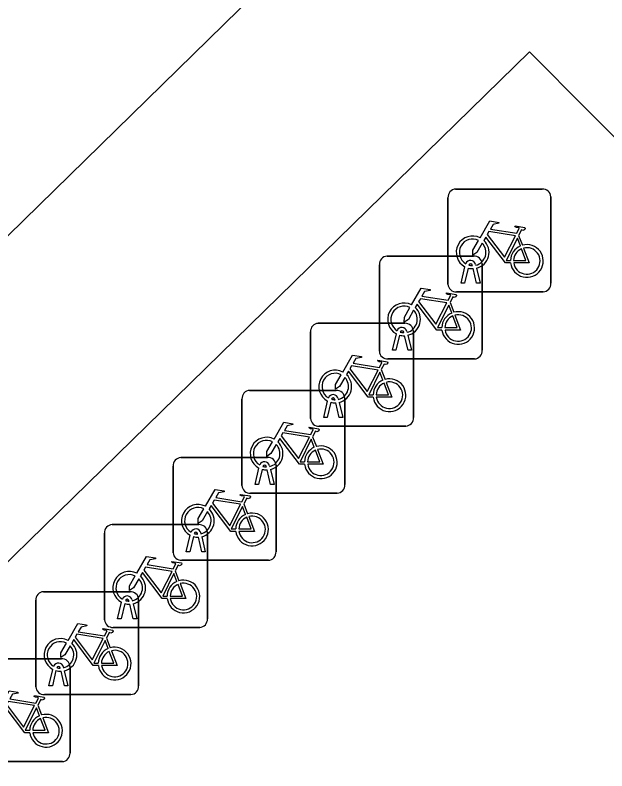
# Model space of a CAD drawing. Extents: x 160664 to 161506, y 382245 to 383288.
# Drawn here: x 161206.39 to 161212.14, y 383147.1 to 383154.45 of the extents above; entities that cross this region are included whole.
import ezdxf

# ---------------------------------------------------------------- set-up
doc = ezdxf.new("R2010")
doc.units = 0
for name, color, linetype in [('IMGEO_Fietsenrek', 7, 'Continuous'), ('IMGEO_Parkeervlak_open', 7, 'Continuous'), ('IMGEO_Voetpad_open', 7, 'Continuous')]:
    doc.layers.add(name, color=color, linetype=linetype)

msp = doc.modelspace()

# ---------------------------------------------------------------- linework, layer by layer
at = {"layer": 'IMGEO_Fietsenrek'}
for p, q in [((161210.6719, 383152.7575), (161211.5128, 383152.7575)), ((161211.5128, 383152.7575), (161210.6719, 383152.7575)), ((161210.5975, 383151.8329), (161210.5975, 383152.6738)), ((161210.5975, 383152.6738), (161210.5975, 383151.8329)), ((161211.5965, 383152.6831), (161211.5965, 383151.8422)), ((161211.5965, 383151.8422), (161211.5965, 383152.6831)), ((161211.2842, 383152.3072), (161211.3205, 383152.212)), ((161210.0049, 383152.1055), (161210.8458, 383152.1055)), ((161210.8458, 383152.1055), (161210.0049, 383152.1055)), ((161209.9305, 383151.1809), (161209.9305, 383152.0218)), ((161209.9305, 383152.0218), (161209.9305, 383151.1809)), ((161210.7245, 383151.8423), (161210.7628, 383152.0023)), ((161210.7932, 383151.9901), (161210.7579, 383151.8423)), ((161210.8349, 383152.0139), (161210.8339, 383152.0182)), ((161210.876, 383151.8423), (161210.8421, 383151.984)), ((161210.8656, 383152.0254), (161210.8674, 383152.0175)), ((161210.8744, 383151.9883), (161210.9094, 383151.8423)), ((161210.9295, 383152.0311), (161210.9295, 383151.1902)), ((161210.9295, 383151.1902), (161210.9295, 383152.0311)), ((161210.7579, 383151.8423), (161210.7245, 383151.8423)), ((161210.9094, 383151.8423), (161210.876, 383151.8423)), ((161211.5221, 383151.7585), (161210.6812, 383151.7585)), ((161210.6812, 383151.7585), (161211.5221, 383151.7585)), ((161210.6172, 383151.6552), (161210.6535, 383151.56)), ((161209.3369, 383151.4525), (161210.1778, 383151.4525)), ((161210.1778, 383151.4525), (161209.3369, 383151.4525)), ((161209.2625, 383150.5279), (161209.2625, 383151.3688)), ((161209.2625, 383151.3688), (161209.2625, 383150.5279)), ((161210.0575, 383151.1903), (161210.0958, 383151.3503)), ((161210.1262, 383151.3381), (161210.0909, 383151.1903)), ((161210.1679, 383151.3619), (161210.1669, 383151.3662)), ((161210.209, 383151.1903), (161210.1751, 383151.332)), ((161210.1986, 383151.3734), (161210.2004, 383151.3655)), ((161210.2074, 383151.3363), (161210.2424, 383151.1903)), ((161210.2615, 383151.3781), (161210.2615, 383150.5372)), ((161210.2615, 383150.5372), (161210.2615, 383151.3781)), ((161210.0909, 383151.1903), (161210.0575, 383151.1903)), ((161210.2424, 383151.1903), (161210.209, 383151.1903)), ((161210.8551, 383151.1065), (161210.0142, 383151.1065)), ((161210.0142, 383151.1065), (161210.8551, 383151.1065)), ((161209.9492, 383151.0022), (161209.9855, 383150.907)), ((161208.6699, 383150.8005), (161209.5108, 383150.8005)), ((161209.5108, 383150.8005), (161208.6699, 383150.8005)), ((161209.5306, 383150.7204), (161209.5324, 383150.7125)), ((161209.5945, 383150.7261), (161209.5945, 383149.8852)), ((161209.5945, 383149.8852), (161209.5945, 383150.7261)), ((161208.5955, 383149.8759), (161208.5955, 383150.7168)), ((161208.5955, 383150.7168), (161208.5955, 383149.8759)), ((161209.3895, 383150.5373), (161209.4278, 383150.6973)), ((161209.4582, 383150.6851), (161209.4229, 383150.5373)), ((161209.4999, 383150.7089), (161209.4989, 383150.7132)), ((161209.541, 383150.5373), (161209.5071, 383150.679)), ((161209.5394, 383150.6833), (161209.5744, 383150.5373)), ((161209.4229, 383150.5373), (161209.3895, 383150.5373)), ((161209.5744, 383150.5373), (161209.541, 383150.5373)), ((161210.1871, 383150.4535), (161209.3462, 383150.4535)), ((161209.3462, 383150.4535), (161210.1871, 383150.4535)), ((161209.2822, 383150.3502), (161209.3185, 383150.255)), ((161208.0019, 383150.1475), (161208.8428, 383150.1475)), ((161208.8428, 383150.1475), (161208.0019, 383150.1475)), ((161207.9275, 383149.2229), (161207.9275, 383150.0638)), ((161207.9275, 383150.0638), (161207.9275, 383149.2229)), ((161208.8329, 383150.0569), (161208.8319, 383150.0612)), ((161208.8636, 383150.0684), (161208.8654, 383150.0605)), ((161208.9265, 383150.0731), (161208.9265, 383149.2322)), ((161208.9265, 383149.2322), (161208.9265, 383150.0731)), ((161208.7225, 383149.8853), (161208.7608, 383150.0453)), ((161208.7912, 383150.0331), (161208.7559, 383149.8853)), ((161208.874, 383149.8853), (161208.8401, 383150.027)), ((161208.8724, 383150.0313), (161208.9074, 383149.8853)), ((161208.7559, 383149.8853), (161208.7225, 383149.8853)), ((161208.9074, 383149.8853), (161208.874, 383149.8853)), ((161209.5201, 383149.8015), (161208.6792, 383149.8015)), ((161208.6792, 383149.8015), (161209.5201, 383149.8015)), ((161208.6142, 383149.6972), (161208.6505, 383149.602)), ((161207.3349, 383149.4955), (161208.1758, 383149.4955)), ((161208.1758, 383149.4955), (161207.3349, 383149.4955)), ((161207.2605, 383148.5709), (161207.2605, 383149.4118)), ((161207.2605, 383149.4118), (161207.2605, 383148.5709)), ((161208.1649, 383149.4039), (161208.1639, 383149.4082)), ((161208.1956, 383149.4154), (161208.1974, 383149.4075)), ((161208.2595, 383149.4211), (161208.2595, 383148.5802)), ((161208.2595, 383148.5802), (161208.2595, 383149.4211)), ((161208.0545, 383149.2323), (161208.0928, 383149.3923)), ((161208.1232, 383149.3801), (161208.0879, 383149.2323)), ((161208.206, 383149.2323), (161208.1721, 383149.374)), ((161208.2044, 383149.3783), (161208.2394, 383149.2323)), ((161208.0879, 383149.2323), (161208.0545, 383149.2323)), ((161208.2394, 383149.2323), (161208.206, 383149.2323)), ((161208.8521, 383149.1485), (161208.0112, 383149.1485)), ((161208.0112, 383149.1485), (161208.8521, 383149.1485)), ((161207.9472, 383149.0452), (161207.9835, 383148.95)), ((161206.6669, 383148.8435), (161207.5078, 383148.8435)), ((161207.5078, 383148.8435), (161206.6669, 383148.8435)), ((161206.5925, 383147.9189), (161206.5925, 383148.7598)), ((161206.5925, 383148.7598), (161206.5925, 383147.9189)), ((161207.3875, 383148.5803), (161207.4258, 383148.7403)), ((161207.4979, 383148.7519), (161207.4969, 383148.7562)), ((161207.5286, 383148.7634), (161207.5304, 383148.7555)), ((161207.5915, 383148.7691), (161207.5915, 383147.9282)), ((161207.5915, 383147.9282), (161207.5915, 383148.7691)), ((161207.4562, 383148.7281), (161207.4209, 383148.5803)), ((161207.539, 383148.5803), (161207.5051, 383148.722)), ((161207.5374, 383148.7263), (161207.5724, 383148.5803)), ((161207.4209, 383148.5803), (161207.3875, 383148.5803)), ((161207.5724, 383148.5803), (161207.539, 383148.5803)), ((161208.1851, 383148.4965), (161207.3442, 383148.4965)), ((161207.3442, 383148.4965), (161208.1851, 383148.4965)), ((161207.2792, 383148.3932), (161207.3155, 383148.298)), ((161205.9999, 383148.1905), (161206.8408, 383148.1905)), ((161206.8408, 383148.1905), (161205.9999, 383148.1905)), ((161206.7195, 383147.9283), (161206.7578, 383148.0883)), ((161206.7882, 383148.0761), (161206.7529, 383147.9283)), ((161206.8299, 383148.0999), (161206.8289, 383148.1042)), ((161206.8606, 383148.1114), (161206.8624, 383148.1035)), ((161206.8694, 383148.0743), (161206.9044, 383147.9283)), ((161206.9245, 383148.1161), (161206.9245, 383147.2752)), ((161206.9245, 383147.2752), (161206.9245, 383148.1161)), ((161206.871, 383147.9283), (161206.8371, 383148.07)), ((161206.7529, 383147.9283), (161206.7195, 383147.9283)), ((161206.9044, 383147.9283), (161206.871, 383147.9283)), ((161207.5171, 383147.8445), (161206.6762, 383147.8445)), ((161206.6762, 383147.8445), (161207.5171, 383147.8445)), ((161206.6122, 383147.7402), (161206.6485, 383147.645)), ((161206.8501, 383147.1915), (161206.0092, 383147.1915)), ((161206.0092, 383147.1915), (161206.8501, 383147.1915))]:
    msp.add_line(p, q, dxfattribs=at)
for points in [[(161210.9101, 383152.2842), (161211.0048, 383152.4477), (161211.091, 383152.4339), (161211.0927, 383152.4252), (161211.0366, 383152.4143), (161211.0104, 383152.369), (161211.2656, 383152.3282)], [(161211.2527, 383152.303), (161210.9959, 383152.344), (161210.9792, 383152.3152), (161211.1462, 383152.0949), (161211.2527, 383152.303)], [(161211.2656, 383152.3282), (161211.2906, 383152.377), (161211.2855, 383152.381), (161211.2623, 383152.3847), (161211.2496, 383152.3922), (161211.2486, 383152.3953), (161211.2508, 383152.3999), (161211.3456, 383152.3848), (161211.3479, 383152.3745), (161211.3385, 383152.3621), (161211.3261, 383152.3557), (161211.3116, 383152.3619), (161211.2842, 383152.3072)], [(161211.2058, 383152.0395), (161211.1561, 383152.0396), (161210.9654, 383152.2913), (161210.9464, 383152.2585)], [(161211.3007, 383152.205), (161211.2714, 383152.2818), (161211.162, 383152.0637), (161211.2047, 383152.0636)], [(161210.9308, 383152.2317), (161210.8792, 383152.1425), (161210.8393, 383152.1165), (161210.8405, 383152.164), (161210.895, 383152.2582)], [(161211.2347, 383152.0635), (161211.3546, 383152.0633), (161211.3114, 383152.1769)], [(161211.3312, 383152.1838), (161211.3862, 383152.0392), (161211.2361, 383152.0395)], [(161210.2431, 383151.6322), (161210.3378, 383151.7957), (161210.424, 383151.7819), (161210.4257, 383151.7732), (161210.3696, 383151.7623), (161210.3434, 383151.717), (161210.5986, 383151.6762)], [(161210.5986, 383151.6762), (161210.6236, 383151.725), (161210.6185, 383151.729), (161210.5953, 383151.7327), (161210.5826, 383151.7402), (161210.5816, 383151.7433), (161210.5838, 383151.7479), (161210.6786, 383151.7328), (161210.6809, 383151.7225), (161210.6715, 383151.7101), (161210.6591, 383151.7037), (161210.6446, 383151.7099), (161210.6172, 383151.6552)], [(161210.5857, 383151.651), (161210.3289, 383151.692), (161210.3122, 383151.6632), (161210.4792, 383151.4429), (161210.5857, 383151.651)], [(161210.2638, 383151.5797), (161210.2122, 383151.4905), (161210.1723, 383151.4645), (161210.1735, 383151.512), (161210.228, 383151.6062)], [(161210.5388, 383151.3875), (161210.4891, 383151.3876), (161210.2984, 383151.6393), (161210.2794, 383151.6065)], [(161210.6337, 383151.553), (161210.6044, 383151.6298), (161210.495, 383151.4117), (161210.5377, 383151.4116)], [(161210.6642, 383151.5318), (161210.7192, 383151.3872), (161210.5691, 383151.3875)], [(161210.5677, 383151.4115), (161210.6876, 383151.4113), (161210.6444, 383151.5249)], [(161209.5751, 383150.9792), (161209.6698, 383151.1427), (161209.756, 383151.1289), (161209.7577, 383151.1202), (161209.7016, 383151.1093), (161209.6754, 383151.064), (161209.9306, 383151.0232)], [(161209.9306, 383151.0232), (161209.9556, 383151.072), (161209.9505, 383151.076), (161209.9273, 383151.0797), (161209.9146, 383151.0872), (161209.9136, 383151.0903), (161209.9158, 383151.0949), (161210.0106, 383151.0798), (161210.0129, 383151.0695), (161210.0035, 383151.0571), (161209.9911, 383151.0507), (161209.9766, 383151.0569), (161209.9492, 383151.0022)], [(161209.9177, 383150.998), (161209.6609, 383151.039), (161209.6442, 383151.0102), (161209.8112, 383150.7899), (161209.9177, 383150.998)], [(161209.5958, 383150.9267), (161209.5442, 383150.8375), (161209.5043, 383150.8115), (161209.5055, 383150.859), (161209.56, 383150.9532)], [(161209.8708, 383150.7345), (161209.8211, 383150.7346), (161209.6304, 383150.9863), (161209.6114, 383150.9535)], [(161209.9657, 383150.9), (161209.9364, 383150.9768), (161209.827, 383150.7587), (161209.8697, 383150.7586)], [(161209.8997, 383150.7585), (161210.0196, 383150.7583), (161209.9764, 383150.8719)], [(161209.9962, 383150.8788), (161210.0512, 383150.7342), (161209.9011, 383150.7345)], [(161208.9081, 383150.3272), (161209.0028, 383150.4907), (161209.089, 383150.4769), (161209.0907, 383150.4682), (161209.0346, 383150.4573), (161209.0084, 383150.412), (161209.2636, 383150.3712)], [(161209.2636, 383150.3712), (161209.2886, 383150.42), (161209.2835, 383150.424), (161209.2603, 383150.4277), (161209.2476, 383150.4352), (161209.2466, 383150.4383), (161209.2488, 383150.4429), (161209.3436, 383150.4278), (161209.3459, 383150.4175), (161209.3365, 383150.4051), (161209.3241, 383150.3987), (161209.3096, 383150.4049), (161209.2822, 383150.3502)], [(161209.2507, 383150.346), (161208.9939, 383150.387), (161208.9772, 383150.3582), (161209.1442, 383150.1379), (161209.2507, 383150.346)], [(161208.9288, 383150.2747), (161208.8772, 383150.1855), (161208.8373, 383150.1595), (161208.8385, 383150.207), (161208.893, 383150.3012)], [(161209.2038, 383150.0825), (161209.1541, 383150.0826), (161208.9634, 383150.3343), (161208.9444, 383150.3015)], [(161209.2987, 383150.248), (161209.2694, 383150.3248), (161209.16, 383150.1067), (161209.2027, 383150.1066)], [(161209.2327, 383150.1065), (161209.3526, 383150.1063), (161209.3094, 383150.2199)], [(161209.3292, 383150.2268), (161209.3842, 383150.0822), (161209.2341, 383150.0825)], [(161208.2401, 383149.6742), (161208.3348, 383149.8377), (161208.421, 383149.8239), (161208.4227, 383149.8152), (161208.3666, 383149.8043), (161208.3404, 383149.759), (161208.5956, 383149.7182)], [(161208.5956, 383149.7182), (161208.6206, 383149.767), (161208.6155, 383149.771), (161208.5923, 383149.7747), (161208.5796, 383149.7822), (161208.5786, 383149.7853), (161208.5808, 383149.7899), (161208.6756, 383149.7748), (161208.6779, 383149.7645), (161208.6685, 383149.7521), (161208.6561, 383149.7457), (161208.6416, 383149.7519), (161208.6142, 383149.6972)], [(161208.5827, 383149.693), (161208.3259, 383149.734), (161208.3092, 383149.7052), (161208.4762, 383149.4849), (161208.5827, 383149.693)], [(161208.2608, 383149.6217), (161208.2092, 383149.5325), (161208.1693, 383149.5065), (161208.1705, 383149.554), (161208.225, 383149.6482)], [(161208.5358, 383149.4295), (161208.4861, 383149.4296), (161208.2954, 383149.6813), (161208.2764, 383149.6485)], [(161208.6307, 383149.595), (161208.6014, 383149.6718), (161208.492, 383149.4537), (161208.5347, 383149.4536)], [(161208.5647, 383149.4535), (161208.6846, 383149.4533), (161208.6414, 383149.5669)], [(161208.6612, 383149.5738), (161208.7162, 383149.4292), (161208.5661, 383149.4295)], [(161207.5731, 383149.0222), (161207.6678, 383149.1857), (161207.754, 383149.1719), (161207.7557, 383149.1632), (161207.6996, 383149.1523), (161207.6734, 383149.107), (161207.9286, 383149.0662)], [(161207.9286, 383149.0662), (161207.9536, 383149.115), (161207.9485, 383149.119), (161207.9253, 383149.1227), (161207.9126, 383149.1302), (161207.9116, 383149.1333), (161207.9138, 383149.1379), (161208.0086, 383149.1228), (161208.0109, 383149.1125), (161208.0015, 383149.1001), (161207.9891, 383149.0937), (161207.9746, 383149.0999), (161207.9472, 383149.0452)], [(161207.8688, 383148.7775), (161207.8191, 383148.7776), (161207.6284, 383149.0293), (161207.6094, 383148.9965)], [(161207.9157, 383149.041), (161207.6589, 383149.082), (161207.6422, 383149.0532), (161207.8092, 383148.8329), (161207.9157, 383149.041)], [(161207.5938, 383148.9697), (161207.5422, 383148.8805), (161207.5023, 383148.8545), (161207.5035, 383148.902), (161207.558, 383148.9962)], [(161207.9637, 383148.943), (161207.9344, 383149.0198), (161207.825, 383148.8017), (161207.8677, 383148.8016)], [(161207.8977, 383148.8015), (161208.0176, 383148.8013), (161207.9744, 383148.9149)], [(161207.9942, 383148.9218), (161208.0492, 383148.7772), (161207.8991, 383148.7775)], [(161206.9051, 383148.3702), (161206.9998, 383148.5337), (161207.086, 383148.5199), (161207.0877, 383148.5112), (161207.0316, 383148.5003), (161207.0054, 383148.455), (161207.2606, 383148.4142)], [(161207.2606, 383148.4142), (161207.2856, 383148.463), (161207.2805, 383148.467), (161207.2573, 383148.4707), (161207.2446, 383148.4782), (161207.2436, 383148.4813), (161207.2458, 383148.4859), (161207.3406, 383148.4708), (161207.3429, 383148.4605), (161207.3335, 383148.4481), (161207.3211, 383148.4417), (161207.3066, 383148.4479), (161207.2792, 383148.3932)], [(161207.2008, 383148.1255), (161207.1511, 383148.1256), (161206.9604, 383148.3773), (161206.9414, 383148.3445)], [(161207.2477, 383148.389), (161206.9909, 383148.43), (161206.9742, 383148.4012), (161207.1412, 383148.1809), (161207.2477, 383148.389)], [(161207.2957, 383148.291), (161207.2664, 383148.3678), (161207.157, 383148.1497), (161207.1997, 383148.1496)], [(161206.9258, 383148.3177), (161206.8742, 383148.2285), (161206.8343, 383148.2025), (161206.8355, 383148.25), (161206.89, 383148.3442)], [(161207.2297, 383148.1495), (161207.3496, 383148.1493), (161207.3064, 383148.2629)], [(161207.3262, 383148.2698), (161207.3812, 383148.1252), (161207.2311, 383148.1255)], [(161206.2381, 383147.7172), (161206.3328, 383147.8807), (161206.419, 383147.8669), (161206.4207, 383147.8582), (161206.3646, 383147.8473), (161206.3384, 383147.802), (161206.5936, 383147.7612)], [(161206.5936, 383147.7612), (161206.6186, 383147.81), (161206.6135, 383147.814), (161206.5903, 383147.8177), (161206.5776, 383147.8252), (161206.5766, 383147.8283), (161206.5788, 383147.8329), (161206.6736, 383147.8178), (161206.6759, 383147.8075), (161206.6665, 383147.7951), (161206.6541, 383147.7887), (161206.6396, 383147.7949), (161206.6122, 383147.7402)], [(161206.5338, 383147.4725), (161206.4841, 383147.4726), (161206.2934, 383147.7243), (161206.2744, 383147.6915)], [(161206.5807, 383147.736), (161206.3239, 383147.777), (161206.3072, 383147.7482), (161206.4742, 383147.5279), (161206.5807, 383147.736)], [(161206.6287, 383147.638), (161206.5994, 383147.7148), (161206.49, 383147.4967), (161206.5327, 383147.4966)], [(161206.5627, 383147.4965), (161206.6826, 383147.4963), (161206.6394, 383147.6099)], [(161206.6592, 383147.6168), (161206.7142, 383147.4722), (161206.5641, 383147.4725)]]:
    msp.add_lwpolyline(points, dxfattribs=at)
for centre, radius, start, end in [((161210.6752, 383152.6796), 0.0779, 92.4484, 184.28452), ((161210.6752, 383152.6796), 0.0779, 92.4484, 184.28452), ((161211.5186, 383152.6798), 0.0779, 2.4484, 94.28452), ((161211.5186, 383152.6798), 0.0779, 2.4484, 94.28452), ((161210.8371, 383152.1429), 0.159, 62.67661, 242.13685), ((161210.8371, 383152.1429), 0.129, 63.31916, 238.90302), ((161210.8371, 383152.1429), 0.129, 283.60429, 43.43025), ((161210.8371, 383152.1429), 0.159, 283.5766, 46.60424), ((161211.3637, 383152.0589), 0.159, 113.3408, 178.32165), ((161211.3637, 383152.0589), 0.159, 187.0065, 105.77075), ((161211.3637, 383152.0589), 0.129, 113.92302, 177.95563), ((161211.3637, 383152.0589), 0.129, 188.67146, 104.58832), ((161210.0082, 383152.0276), 0.0779, 92.4484, 184.28452), ((161210.0082, 383152.0276), 0.0779, 92.4484, 184.28452), ((161210.8169, 383152.0143), 0.0499, 12.8025, 158.69338), ((161210.8516, 383152.0278), 0.0779, 2.4484, 94.28452), ((161210.8516, 383152.0278), 0.0779, 2.4484, 94.28452), ((161210.8371, 383152.1429), 0.159, 253.99666, 271.78671), ((161210.8169, 383152.0143), 0.0174, 12.8025, 163.45023), ((161210.8371, 383152.1429), 0.129, 253.41502, 269.02044), ((161210.6754, 383151.8362), 0.0779, 182.4484, 274.28452), ((161210.6754, 383151.8362), 0.0779, 182.4484, 274.28452), ((161211.5188, 383151.8364), 0.0779, 272.4484, 4.28452), ((161211.5188, 383151.8364), 0.0779, 272.4484, 4.28452), ((161210.1701, 383151.4909), 0.159, 62.67661, 242.13685), ((161210.1701, 383151.4909), 0.129, 63.31916, 238.90302), ((161210.1701, 383151.4909), 0.159, 283.5766, 46.60424), ((161210.1701, 383151.4909), 0.129, 283.60429, 43.43025), ((161210.6967, 383151.4069), 0.159, 113.3408, 178.32165), ((161210.6967, 383151.4069), 0.159, 187.0065, 105.77075), ((161210.6967, 383151.4069), 0.129, 188.67146, 104.58832), ((161210.6967, 383151.4069), 0.129, 113.92302, 177.95563), ((161209.3402, 383151.3746), 0.0779, 92.4484, 184.28452), ((161209.3402, 383151.3746), 0.0779, 92.4484, 184.28452), ((161210.1499, 383151.3623), 0.0499, 12.8025, 158.69338), ((161210.1836, 383151.3748), 0.0779, 2.4484, 94.28452), ((161210.1836, 383151.3748), 0.0779, 2.4484, 94.28452), ((161210.1701, 383151.4909), 0.159, 253.99666, 271.78671), ((161210.1499, 383151.3623), 0.0174, 12.8025, 163.45023), ((161210.1701, 383151.4909), 0.129, 253.41502, 269.02044), ((161210.0084, 383151.1842), 0.0779, 182.4484, 274.28452), ((161210.0084, 383151.1842), 0.0779, 182.4484, 274.28452), ((161210.8518, 383151.1844), 0.0779, 272.4484, 4.28452), ((161210.8518, 383151.1844), 0.0779, 272.4484, 4.28452), ((161209.5021, 383150.8379), 0.159, 62.67661, 242.13685), ((161209.5021, 383150.8379), 0.129, 63.31916, 238.90302), ((161209.5021, 383150.8379), 0.159, 283.5766, 46.60424), ((161209.5021, 383150.8379), 0.129, 283.60429, 43.43025), ((161210.0287, 383150.7539), 0.159, 113.3408, 178.32165), ((161210.0287, 383150.7539), 0.159, 187.0065, 105.77075), ((161210.0287, 383150.7539), 0.129, 113.92302, 177.95563), ((161210.0287, 383150.7539), 0.129, 188.67146, 104.58832), ((161208.6732, 383150.7226), 0.0779, 92.4484, 184.28452), ((161208.6732, 383150.7226), 0.0779, 92.4484, 184.28452), ((161209.5166, 383150.7228), 0.0779, 2.4484, 94.28452), ((161209.5166, 383150.7228), 0.0779, 2.4484, 94.28452), ((161209.4819, 383150.7093), 0.0499, 12.8025, 158.69338), ((161209.4819, 383150.7093), 0.0174, 12.8025, 163.45023), ((161209.5021, 383150.8379), 0.159, 253.99666, 271.78671), ((161209.5021, 383150.8379), 0.129, 253.41502, 269.02044), ((161209.3404, 383150.5312), 0.0779, 182.4484, 274.28452), ((161209.3404, 383150.5312), 0.0779, 182.4484, 274.28452), ((161210.1838, 383150.5314), 0.0779, 272.4484, 4.28452), ((161210.1838, 383150.5314), 0.0779, 272.4484, 4.28452), ((161208.8351, 383150.1859), 0.159, 62.67661, 242.13685), ((161208.8351, 383150.1859), 0.129, 63.31916, 238.90302), ((161208.8351, 383150.1859), 0.159, 283.5766, 46.60424), ((161208.8351, 383150.1859), 0.129, 283.60429, 43.43025), ((161209.3617, 383150.1019), 0.159, 113.3408, 178.32165), ((161209.3617, 383150.1019), 0.159, 187.0065, 105.77075), ((161209.3617, 383150.1019), 0.129, 113.92302, 177.95563), ((161209.3617, 383150.1019), 0.129, 188.67146, 104.58832), ((161208.0052, 383150.0696), 0.0779, 92.4484, 184.28452), ((161208.0052, 383150.0696), 0.0779, 92.4484, 184.28452), ((161208.8486, 383150.0698), 0.0779, 2.4484, 94.28452), ((161208.8486, 383150.0698), 0.0779, 2.4484, 94.28452), ((161208.8149, 383150.0573), 0.0499, 12.8025, 158.69338), ((161208.8149, 383150.0573), 0.0174, 12.8025, 163.45023), ((161208.8351, 383150.1859), 0.129, 253.41502, 269.02044), ((161208.8351, 383150.1859), 0.159, 253.99666, 271.78671), ((161208.6734, 383149.8792), 0.0779, 182.4484, 274.28452), ((161208.6734, 383149.8792), 0.0779, 182.4484, 274.28452), ((161209.5168, 383149.8794), 0.0779, 272.4484, 4.28452), ((161209.5168, 383149.8794), 0.0779, 272.4484, 4.28452), ((161208.1671, 383149.5329), 0.159, 62.67661, 242.13685), ((161208.1671, 383149.5329), 0.129, 63.31916, 238.90302), ((161208.1671, 383149.5329), 0.129, 283.60429, 43.43025), ((161208.1671, 383149.5329), 0.159, 283.5766, 46.60424), ((161208.6937, 383149.4489), 0.159, 113.3408, 178.32165), ((161208.6937, 383149.4489), 0.159, 187.0065, 105.77075), ((161208.6937, 383149.4489), 0.129, 113.92302, 177.95563), ((161208.6937, 383149.4489), 0.129, 188.67146, 104.58832), ((161207.3382, 383149.4176), 0.0779, 92.4484, 184.28452), ((161207.3382, 383149.4176), 0.0779, 92.4484, 184.28452), ((161208.1816, 383149.4178), 0.0779, 2.4484, 94.28452), ((161208.1816, 383149.4178), 0.0779, 2.4484, 94.28452), ((161208.1469, 383149.4043), 0.0499, 12.8025, 158.69338), ((161208.1469, 383149.4043), 0.0174, 12.8025, 163.45023), ((161208.1671, 383149.5329), 0.129, 253.41502, 269.02044), ((161208.1671, 383149.5329), 0.159, 253.99666, 271.78671), ((161208.0054, 383149.2262), 0.0779, 182.4484, 274.28452), ((161208.0054, 383149.2262), 0.0779, 182.4484, 274.28452), ((161208.8488, 383149.2264), 0.0779, 272.4484, 4.28452), ((161208.8488, 383149.2264), 0.0779, 272.4484, 4.28452), ((161207.5001, 383148.8809), 0.159, 62.67661, 242.13685), ((161207.5001, 383148.8809), 0.129, 63.31916, 238.90302), ((161207.5001, 383148.8809), 0.129, 283.60429, 43.43025), ((161207.5001, 383148.8809), 0.159, 283.5766, 46.60424), ((161208.0267, 383148.7969), 0.159, 187.0065, 105.77075), ((161208.0267, 383148.7969), 0.159, 113.3408, 178.32165), ((161208.0267, 383148.7969), 0.129, 113.92302, 177.95563), ((161208.0267, 383148.7969), 0.129, 188.67146, 104.58832), ((161206.6702, 383148.7656), 0.0779, 92.4484, 184.28452), ((161206.6702, 383148.7656), 0.0779, 92.4484, 184.28452), ((161207.5136, 383148.7658), 0.0779, 2.4484, 94.28452), ((161207.5136, 383148.7658), 0.0779, 2.4484, 94.28452), ((161207.4799, 383148.7523), 0.0499, 12.8025, 158.69338), ((161207.4799, 383148.7523), 0.0174, 12.8025, 163.45023), ((161207.5001, 383148.8809), 0.129, 253.41502, 269.02044), ((161207.5001, 383148.8809), 0.159, 253.99666, 271.78671), ((161207.3384, 383148.5742), 0.0779, 182.4484, 274.28452), ((161207.3384, 383148.5742), 0.0779, 182.4484, 274.28452), ((161208.1818, 383148.5744), 0.0779, 272.4484, 4.28452), ((161208.1818, 383148.5744), 0.0779, 272.4484, 4.28452), ((161206.8321, 383148.2289), 0.159, 62.67661, 242.13685), ((161206.8321, 383148.2289), 0.129, 63.31916, 238.90302), ((161206.8321, 383148.2289), 0.129, 283.60429, 43.43025), ((161206.8321, 383148.2289), 0.159, 283.5766, 46.60424), ((161207.3587, 383148.1449), 0.159, 187.0065, 105.77075), ((161207.3587, 383148.1449), 0.159, 113.3408, 178.32165), ((161207.3587, 383148.1449), 0.129, 113.92302, 177.95563), ((161207.3587, 383148.1449), 0.129, 188.67146, 104.58832), ((161206.8119, 383148.1003), 0.0499, 12.8025, 158.69338), ((161206.8466, 383148.1128), 0.0779, 2.4484, 94.28452), ((161206.8466, 383148.1128), 0.0779, 2.4484, 94.28452), ((161206.8321, 383148.2289), 0.159, 253.99666, 271.78671), ((161206.8119, 383148.1003), 0.0174, 12.8025, 163.45023), ((161206.8321, 383148.2289), 0.129, 253.41502, 269.02044), ((161207.5138, 383147.9224), 0.0779, 272.4484, 4.28452), ((161207.5138, 383147.9224), 0.0779, 272.4484, 4.28452), ((161206.6704, 383147.9222), 0.0779, 182.4484, 274.28452), ((161206.6704, 383147.9222), 0.0779, 182.4484, 274.28452), ((161206.6917, 383147.4919), 0.159, 113.3408, 178.32165), ((161206.6917, 383147.4919), 0.159, 187.0065, 105.77075), ((161206.6917, 383147.4919), 0.129, 113.92302, 177.95563), ((161206.6917, 383147.4919), 0.129, 188.67146, 104.58832), ((161206.8468, 383147.2694), 0.0779, 272.4484, 4.28452), ((161206.8468, 383147.2694), 0.0779, 272.4484, 4.28452)]:
    msp.add_arc(centre, radius, start, end, dxfattribs=at)
at = {"layer": 'IMGEO_Parkeervlak_open'}
msp.add_lwpolyline([(161198.538, 383144.689), (161209.618, 383155.533)], dxfattribs=at)
at = {"layer": 'IMGEO_Voetpad_open'}
msp.add_lwpolyline([(161201.47, 383141.094), (161203.171, 383142.744), (161201.518, 383144.441), (161211.388, 383154.092), (161213.09, 383152.381), (161214.639, 383153.962)], dxfattribs=at)

doc.saveas('drawing.dxf')
